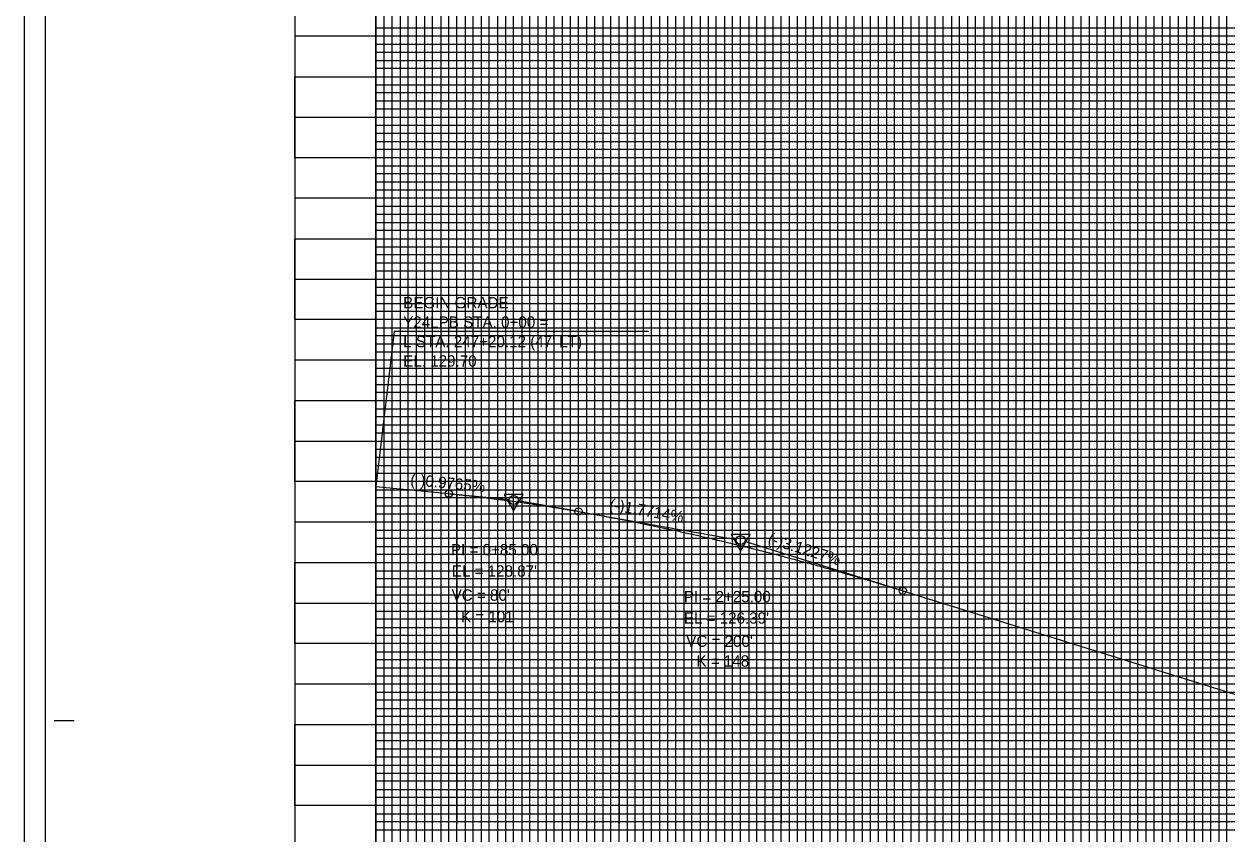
# Model space of a CAD drawing. Extents: x 2345490 to 2436403, y 465165 to 573888.
# Drawn here: x 2410678 to 2411420, y 532628 to 533128 of the extents above; entities that cross this region are included whole.
import ezdxf

# ---------------------------------------------------------------- set-up
doc = ezdxf.new("R2010")
doc.units = 0
for name, color, linetype in [('Old_Level_18', 7, 'Continuous'), ('Old_Level_2', 7, 'Continuous'), ('Old_Level_41', 7, 'Continuous'), ('Old_Level_42', 7, 'Continuous'), ('Old_Level_43', 7, 'Continuous'), ('Old_Level_50', 7, 'Continuous'), ('Old_Level_51', 7, 'Continuous'), ('Old_Level_63', 7, 'Continuous')]:
    doc.layers.add(name, color=color, linetype=linetype)

msp = doc.modelspace()

# ---------------------------------------------------------------- linework, layer by layer
at = {"layer": 'Old_Level_18'}
msp.add_lwpolyline([(2412345.325, 533520.5875), (2410845.325, 533520.5875), (2410845.325, 532470.5875), (2412345.325, 532470.5875)], close=True, dxfattribs=at)
at = {"layer": 'Old_Level_2'}
for p, q in [((2410906.6255, 532938.201), (2410895.325, 532842.5875)), ((2411063.7915, 532938.201), (2410906.6255, 532938.201)), ((2410895.325, 532842.5875), (2410940.325, 532838.1935)), ((2410940.325, 532838.1935), (2410977.58825, 532834.555)), ((2411020.325, 532827.202), (2410983.033, 532833.808)), ((2411020.325, 532827.202), (2411117.61725, 532809.9675)), ((2411220.325, 532778.261), (2411122.95, 532808.66825)), ((2411220.325, 532778.261), (2411720.325, 532622.1275))]:
    msp.add_line(p, q, dxfattribs=at)
for points in [[(2410986.19225, 532837.67), (2410974.44975, 532837.6555), (2410980.33325, 532827.53725)], [(2411126.19225, 532812.87025), (2411114.44975, 532812.85575), (2411120.33325, 532802.7375)]]:
    msp.add_lwpolyline(points, close=True, dxfattribs=at)
for centre, radius in [((2410940.325, 532838.1935), 2.25), ((2410980.325, 532834.2875), 2.75), ((2411020.325, 532827.202), 2.25), ((2411120.325, 532809.48775), 2.75), ((2411220.325, 532778.261), 2.25)]:
    msp.add_circle(centre, radius, dxfattribs=at)
for points in [[(2410940.325, 532838.1935), (2410941.925, 532838.036), (2410943.525, 532837.876), (2410945.125, 532837.71325), (2410946.725, 532837.54825), (2410948.325, 532837.3805), (2410949.925, 532837.21025), (2410951.525, 532837.0375), (2410953.125, 532836.86225), (2410954.725, 532836.68425), (2410956.325, 532836.504), (2410957.925, 532836.321), (2410959.525, 532836.1355), (2410961.125, 532835.9475), (2410962.725, 532835.757), (2410964.325, 532835.56375), (2410965.925, 532835.36825), (2410967.525, 532835.17), (2410969.125, 532834.96925), (2410970.725, 532834.76575), (2410972.325, 532834.56), (2410973.925, 532834.35175), (2410975.525, 532834.14075), (2410977.125, 532833.92725), (2410978.725, 532833.71125), (2410980.325, 532833.49275), (2410981.925, 532833.2715), (2410983.525, 532833.048), (2410985.125, 532832.82175), (2410986.725, 532832.593), (2410988.325, 532832.36175), (2410989.925, 532832.128), (2410991.525, 532831.8915), (2410993.125, 532831.6525), (2410994.725, 532831.41125), (2410996.325, 532831.16725), (2410997.925, 532830.9205), (2410999.525, 532830.6715), (2411001.125, 532830.42), (2411002.725, 532830.16575), (2411004.325, 532829.909), (2411005.925, 532829.64975), (2411007.525, 532829.388), (2411009.125, 532829.1235), (2411010.725, 532828.85675), (2411012.325, 532828.58725), (2411013.925, 532828.31525), (2411015.525, 532828.04075), (2411017.125, 532827.76375), (2411018.725, 532827.484), (2411020.325, 532827.202)], [(2411020.325, 532827.202), (2411024.325, 532826.488), (2411028.325, 532825.76325), (2411032.325, 532825.0275), (2411036.325, 532824.28125), (2411040.325, 532823.524), (2411044.325, 532822.756), (2411048.325, 532821.977), (2411052.325, 532821.1875), (2411056.325, 532820.387), (2411060.325, 532819.57575), (2411064.325, 532818.75375), (2411068.325, 532817.92075), (2411072.325, 532817.077), (2411076.325, 532816.2225), (2411080.325, 532815.35725), (2411084.325, 532814.481), (2411088.325, 532813.59425), (2411092.325, 532812.6965), (2411096.325, 532811.78775), (2411100.325, 532810.8685), (2411104.325, 532809.93825), (2411108.325, 532808.99725), (2411112.325, 532808.0455), (2411116.325, 532807.083), (2411120.325, 532806.1095), (2411124.325, 532805.12525), (2411128.325, 532804.13025), (2411132.325, 532803.1245), (2411136.325, 532802.10775), (2411140.325, 532801.08025), (2411144.325, 532800.042), (2411148.325, 532798.993), (2411152.325, 532797.933), (2411156.325, 532796.86225), (2411160.325, 532795.78075), (2411164.325, 532794.6885), (2411168.325, 532793.5855), (2411172.325, 532792.4715), (2411176.325, 532791.34675), (2411180.325, 532790.21125), (2411184.325, 532789.06475), (2411188.325, 532787.9075), (2411192.325, 532786.7395), (2411196.325, 532785.56075), (2411200.325, 532784.37125), (2411204.325, 532783.17075), (2411208.325, 532781.9595), (2411212.325, 532780.7375), (2411216.325, 532779.5045), (2411220.325, 532778.261)]]:
    msp.add_spline(points, degree=3, dxfattribs=at)
at = {"layer": 'Old_Level_41'}
msp.add_line((2410696.825, 532698.0875), (2410709.325, 532698.0875), dxfattribs=at)
for points in [[(2410845.325, 533520.5875), (2410895.325, 533520.5875), (2410895.325, 532495.5875), (2410945.325, 532495.5875), (2410945.325, 533520.5875), (2410995.325, 533520.5875), (2410995.325, 532495.5875), (2411045.325, 532495.5875), (2411045.325, 533520.5875), (2411095.325, 533520.5875), (2411095.325, 532495.5875), (2411145.325, 532495.5875), (2411145.325, 533520.5875), (2411195.325, 533520.5875), (2411195.325, 532495.5875), (2411245.325, 532495.5875), (2411245.325, 533520.5875), (2411295.325, 533520.5875), (2411295.325, 532495.5875), (2411345.325, 532495.5875), (2411345.325, 533520.5875), (2411395.325, 533520.5875), (2411395.325, 532495.5875), (2411445.325, 532495.5875)], [(2410920.325, 532495.5875), (2410920.325, 533520.5875), (2410970.325, 533520.5875), (2410970.325, 532495.5875), (2411020.325, 532495.5875), (2411020.325, 533520.5875), (2411070.325, 533520.5875), (2411070.325, 532495.5875), (2411120.325, 532495.5875), (2411120.325, 533520.5875), (2411170.325, 533520.5875), (2411170.325, 532495.5875), (2411220.325, 532495.5875), (2411220.325, 533520.5875), (2411270.325, 533520.5875), (2411270.325, 532495.5875), (2411320.325, 532495.5875), (2411320.325, 533520.5875), (2411370.325, 533520.5875), (2411370.325, 532495.5875), (2411420.325, 532495.5875), (2411420.325, 533520.5875), (2411470.325, 533520.5875)], [(2412345.325, 533120.5875), (2410845.325, 533120.5875), (2410845.325, 533070.5875), (2412345.325, 533070.5875)], [(2412345.325, 533020.5875), (2410845.325, 533020.5875), (2410845.325, 532970.5875), (2412345.325, 532970.5875)], [(2412345.325, 532920.5875), (2410845.325, 532920.5875), (2410845.325, 532870.5875), (2412345.325, 532870.5875)], [(2412345.325, 532845.5875), (2410845.325, 532845.5875), (2410845.325, 532895.5875), (2412345.325, 532895.5875)], [(2412345.325, 532820.5875), (2410845.325, 532820.5875), (2410845.325, 532770.5875), (2412345.325, 532770.5875)], [(2412345.325, 532745.5875), (2410845.325, 532745.5875), (2410845.325, 532795.5875), (2412345.325, 532795.5875)], [(2412345.325, 532720.5875), (2410845.325, 532720.5875), (2410845.325, 532670.5875), (2412345.325, 532670.5875)]]:
    msp.add_lwpolyline(points, dxfattribs=at)
at = {"layer": 'Old_Level_42'}
for points in [[(2412345.325, 533045.5875), (2410845.325, 533045.5875), (2410845.325, 533095.5875), (2412345.325, 533095.5875)], [(2412345.325, 532945.5875), (2410845.325, 532945.5875), (2410845.325, 532995.5875), (2412345.325, 532995.5875)], [(2412345.325, 532645.5875), (2410845.325, 532645.5875), (2410845.325, 532695.5875), (2412345.325, 532695.5875)]]:
    msp.add_lwpolyline(points, dxfattribs=at)
at = {"layer": 'Old_Level_43'}
for points in [[(2410900.325, 533520.5875), (2410900.325, 532495.5875), (2410905.325, 532495.5875), (2410905.325, 533520.5875)], [(2410910.325, 533520.5875), (2410910.325, 532495.5875), (2410915.325, 532495.5875), (2410915.325, 533520.5875)], [(2410925.325, 533520.5875), (2410925.325, 532495.5875), (2410930.325, 532495.5875), (2410930.325, 533520.5875)], [(2410935.325, 533520.5875), (2410935.325, 532495.5875), (2410940.325, 532495.5875), (2410940.325, 533520.5875)], [(2410950.325, 533520.5875), (2410950.325, 532495.5875), (2410955.325, 532495.5875), (2410955.325, 533520.5875)], [(2410960.325, 533520.5875), (2410960.325, 532495.5875), (2410965.325, 532495.5875), (2410965.325, 533520.5875)], [(2410975.325, 533520.5875), (2410975.325, 532495.5875), (2410980.325, 532495.5875), (2410980.325, 533520.5875)], [(2410985.325, 533520.5875), (2410985.325, 532495.5875), (2410990.325, 532495.5875), (2410990.325, 533520.5875)], [(2411000.325, 533520.5875), (2411000.325, 532495.5875), (2411005.325, 532495.5875), (2411005.325, 533520.5875)], [(2411010.325, 533520.5875), (2411010.325, 532495.5875), (2411015.325, 532495.5875), (2411015.325, 533520.5875)], [(2411025.325, 533520.5875), (2411025.325, 532495.5875), (2411030.325, 532495.5875), (2411030.325, 533520.5875)], [(2411035.325, 533520.5875), (2411035.325, 532495.5875), (2411040.325, 532495.5875), (2411040.325, 533520.5875)], [(2411050.325, 533520.5875), (2411050.325, 532495.5875), (2411055.325, 532495.5875), (2411055.325, 533520.5875)], [(2411060.325, 532495.5875), (2411065.325, 532495.5875), (2411065.325, 533520.5875)], [(2411060.325, 533520.5875), (2411060.325, 532495.5875)], [(2411075.325, 533520.5875), (2411075.325, 532495.5875), (2411080.325, 532495.5875), (2411080.325, 533520.5875)], [(2411085.325, 533520.5875), (2411085.325, 532495.5875), (2411090.325, 532495.5875), (2411090.325, 533520.5875)], [(2411100.325, 533520.5875), (2411100.325, 532495.5875), (2411105.325, 532495.5875), (2411105.325, 533520.5875)], [(2411110.325, 533520.5875), (2411110.325, 532495.5875), (2411115.325, 532495.5875), (2411115.325, 533520.5875)], [(2411125.325, 533520.5875), (2411125.325, 532495.5875), (2411130.325, 532495.5875), (2411130.325, 533520.5875)], [(2411135.325, 533520.5875), (2411135.325, 532495.5875), (2411140.325, 532495.5875), (2411140.325, 533520.5875)], [(2411150.325, 533520.5875), (2411150.325, 532495.5875), (2411155.325, 532495.5875), (2411155.325, 533520.5875)], [(2411160.325, 533520.5875), (2411160.325, 532495.5875), (2411165.325, 532495.5875), (2411165.325, 533520.5875)], [(2411175.325, 533520.5875), (2411175.325, 532495.5875), (2411180.325, 532495.5875), (2411180.325, 533520.5875)], [(2411185.325, 533520.5875), (2411185.325, 532495.5875), (2411190.325, 532495.5875), (2411190.325, 533520.5875)], [(2411200.325, 533520.5875), (2411200.325, 532495.5875), (2411205.325, 532495.5875), (2411205.325, 533520.5875)], [(2411210.325, 533520.5875), (2411210.325, 532495.5875), (2411215.325, 532495.5875), (2411215.325, 533520.5875)], [(2411225.325, 533520.5875), (2411225.325, 532495.5875), (2411240.325, 532495.5875), (2411240.325, 533520.5875)], [(2411230.325, 533520.5875), (2411230.325, 532495.5875), (2411235.325, 532495.5875), (2411235.325, 533520.5875)], [(2411250.325, 533520.5875), (2411250.325, 532495.5875), (2411255.325, 532495.5875), (2411255.325, 533520.5875)], [(2411260.325, 533520.5875), (2411260.325, 532495.5875), (2411265.325, 532495.5875), (2411265.325, 533520.5875)], [(2411275.325, 533520.5875), (2411275.325, 532495.5875), (2411280.325, 532495.5875), (2411280.325, 533520.5875)], [(2411285.325, 533520.5875), (2411285.325, 532495.5875), (2411290.325, 532495.5875), (2411290.325, 533520.5875)], [(2411300.325, 533520.5875), (2411300.325, 532495.5875), (2411305.325, 532495.5875), (2411305.325, 533520.5875)], [(2411310.325, 533520.5875), (2411310.325, 532495.5875), (2411315.325, 532495.5875), (2411315.325, 533520.5875)], [(2411325.325, 533520.5875), (2411325.325, 532495.5875), (2411330.325, 532495.5875), (2411330.325, 533520.5875)], [(2411335.325, 533520.5875), (2411335.325, 532495.5875), (2411340.325, 532495.5875), (2411340.325, 533520.5875)], [(2411350.325, 533520.5875), (2411350.325, 532495.5875), (2411355.325, 532495.5875), (2411355.325, 533520.5875)], [(2411360.325, 533520.5875), (2411360.325, 532495.5875), (2411365.325, 532495.5875), (2411365.325, 533520.5875)], [(2411375.325, 533520.5875), (2411375.325, 532495.5875)], [(2411380.325, 533520.5875), (2411380.325, 532495.5875), (2411385.325, 532495.5875), (2411385.325, 533520.5875), (2411390.325, 533520.5875), (2411390.325, 532495.5875), (2411400.325, 532495.5875), (2411400.325, 533520.5875), (2411405.325, 533520.5875), (2411405.325, 532495.5875), (2411410.325, 532495.5875), (2411410.325, 533520.5875), (2411415.325, 533520.5875), (2411415.325, 532495.5875)], [(2411230.325, 533519.9875), (2411230.325, 532495.5875), (2411235.325, 532495.5875), (2411235.325, 533519.9875)], [(2412295.325, 533125.5875), (2410895.325, 533125.5875), (2410895.325, 533115.5875), (2412295.325, 533115.5875)], [(2412295.325, 533110.5875), (2410895.325, 533110.5875), (2410895.325, 533105.5875), (2412295.325, 533105.5875)], [(2412295.325, 533100.5875), (2410895.325, 533100.5875), (2410895.325, 533090.5875), (2412295.325, 533090.5875)], [(2412295.325, 533085.5875), (2410895.325, 533085.5875), (2410895.325, 533080.5875), (2412295.325, 533080.5875)], [(2412295.325, 533075.5875), (2410895.325, 533075.5875), (2410895.325, 533065.5875), (2412295.325, 533065.5875)], [(2412295.325, 533060.5875), (2410895.325, 533060.5875), (2410895.325, 533055.5875), (2412295.325, 533055.5875)], [(2412295.325, 533050.5875), (2410895.325, 533050.5875), (2410895.325, 533040.5875), (2412295.325, 533040.5875)], [(2412295.325, 533035.5875), (2410895.325, 533035.5875), (2410895.325, 533030.5875), (2412295.325, 533030.5875)], [(2412295.325, 533025.5875), (2410895.325, 533025.5875), (2410895.325, 533015.5875), (2412295.325, 533015.5875)], [(2412295.325, 533010.5875), (2410895.325, 533010.5875), (2410895.325, 533005.5875), (2412295.325, 533005.5875)], [(2412295.325, 533000.5875), (2410895.325, 533000.5875)], [(2410895.325, 532990.5875), (2412295.325, 532990.5875)], [(2412295.325, 532985.5875), (2410895.325, 532985.5875), (2410895.325, 532980.5875), (2412295.325, 532980.5875)], [(2412295.325, 532975.5875), (2410895.325, 532975.5875), (2410895.325, 532965.5875), (2412295.325, 532965.5875)], [(2412295.325, 532960.5875), (2410895.325, 532960.5875), (2410895.325, 532955.5875), (2412295.325, 532955.5875)], [(2412295.325, 532950.5875), (2410895.325, 532950.5875), (2410895.325, 532940.5875), (2412295.325, 532940.5875)], [(2412295.325, 532935.5875), (2410895.325, 532935.5875), (2410895.325, 532930.5875), (2412295.325, 532930.5875)], [(2412295.325, 532925.5875), (2410895.325, 532925.5875), (2410895.325, 532915.5875), (2412295.325, 532915.5875)], [(2412295.325, 532910.5875), (2410895.325, 532910.5875), (2410895.325, 532905.5875), (2412295.325, 532905.5875)], [(2412295.325, 532900.5875), (2410895.325, 532900.5875), (2410895.325, 532890.5875), (2412295.325, 532890.5875)], [(2412295.325, 532885.5875), (2410895.325, 532885.5875), (2410895.325, 532880.5875), (2412295.325, 532880.5875)], [(2412295.325, 532875.5875), (2410895.325, 532875.5875), (2410895.325, 532865.5875), (2412295.325, 532865.5875)], [(2412295.325, 532860.5875), (2410895.325, 532860.5875), (2410895.325, 532855.5875), (2412295.325, 532855.5875)], [(2412295.325, 532850.5875), (2410895.325, 532850.5875), (2410895.325, 532840.5875), (2412295.325, 532840.5875)], [(2412295.325, 532835.5875), (2410895.325, 532835.5875), (2410895.325, 532830.5875), (2412295.325, 532830.5875)], [(2412295.325, 532825.5875), (2410895.325, 532825.5875), (2410895.325, 532815.5875), (2412295.325, 532815.5875)], [(2412295.325, 532810.5875), (2410895.325, 532810.5875), (2410895.325, 532805.5875), (2412295.325, 532805.5875)], [(2412295.325, 532800.5875), (2410895.325, 532800.5875), (2410895.325, 532790.5875), (2412295.325, 532790.5875)], [(2412295.325, 532785.5875), (2410895.325, 532785.5875), (2410895.325, 532780.5875), (2412295.325, 532780.5875)], [(2412295.325, 532775.5875), (2410895.325, 532775.5875), (2410895.325, 532765.5875), (2412295.325, 532765.5875)], [(2412295.325, 532760.5875), (2410895.325, 532760.5875), (2410895.325, 532755.5875), (2412295.325, 532755.5875)], [(2412295.325, 532750.5875), (2410895.325, 532750.5875), (2410895.325, 532740.5875), (2412295.325, 532740.5875)], [(2412295.325, 532735.5875), (2410895.325, 532735.5875), (2410895.325, 532730.5875), (2412295.325, 532730.5875)], [(2412295.325, 532725.5875), (2410895.325, 532725.5875), (2410895.325, 532715.5875), (2412295.325, 532715.5875)], [(2412295.325, 532710.5875), (2410895.325, 532710.5875), (2410895.325, 532705.5875), (2412295.325, 532705.5875)], [(2412295.325, 532700.5875), (2410895.325, 532700.5875)], [(2410895.325, 532690.5875), (2412295.325, 532690.5875)], [(2412295.325, 532685.5875), (2410895.325, 532685.5875), (2410895.325, 532680.5875), (2412295.325, 532680.5875)], [(2412295.325, 532675.5875), (2410895.325, 532675.5875)], [(2410895.325, 532665.5875), (2412295.325, 532665.5875)], [(2412295.325, 532660.5875), (2410895.325, 532660.5875), (2410895.325, 532655.5875), (2412295.325, 532655.5875)], [(2412295.325, 532650.5875), (2410895.325, 532650.5875), (2410895.325, 532640.5875), (2412295.325, 532640.5875)], [(2412295.325, 532635.5875), (2410895.325, 532635.5875), (2410895.325, 532630.5875), (2412295.325, 532630.5875)]]:
    msp.add_lwpolyline(points, dxfattribs=at)
at = {"layer": 'Old_Level_50'}
msp.add_lwpolyline([(2412357.825, 533523.1375), (2410691.325, 533523.1375), (2410691.325, 532468.0375), (2412357.825, 532468.0375)], close=True, dxfattribs=at)
at = {"layer": 'Old_Level_51'}
msp.add_lwpolyline([(2412362.325, 533545.5875), (2410678.325, 533545.5875), (2410678.325, 532445.5875), (2412362.325, 532445.5875)], close=True, dxfattribs=at)
at = {"layer": 'Old_Level_63'}
for p, q in [((2410895.325, 532495.5875), (2410895.325, 534995.5875)), ((2411045.325, 532822.8475), (2411045.325, 533059.822)), ((2411095.325, 532813.8475), (2411095.325, 533059.822)), ((2411145.325, 532800.0675), (2411145.325, 533059.822)), ((2410895.325, 532842.5875), (2410895.325, 532634.61525)), ((2410945.325, 532837.7175), (2410945.325, 532634.61525)), ((2410995.325, 532831.2875), (2410995.325, 532634.61525)), ((2411045.325, 532821.5175), (2411045.325, 532634.61525)), ((2411095.325, 532805.2875), (2411095.325, 532634.61525)), ((2411145.325, 532783.3575), (2411145.325, 532634.61525))]:
    msp.add_line(p, q, dxfattribs=at)

# ---------------------------------------------------------------- texts
at = {"layer": 'Old_Level_2'}
for s, height, p in [('BEGIN GRADE', 7.0000005, (2410912.216, 532952.588)), ('Y24LPB STA. 0+00 =', 7.0000005, (2410912.216, 532940.588)), ("L STA. 247+20.12 (47' LT)", 7.0000005, (2410912.216, 532928.588)), ('EL. 129.70', 7.000001, (2410912.216, 532916.588)), ('PI = 0+85.00', 7.0000005, (2410941.6585, 532800.09425)), ("EL = 128.87'", 7.0000005, (2410942.18225, 532786.906)), ("VC = 80'", 7.000001, (2410942.088, 532772.0585)), ('PI = 2+25.00', 7.0000005, (2411085.325, 532771.10275)), ('K = 101', 7.000001, (2410947.84975, 532758.8115)), ("EL = 126.39'", 7.0000005, (2411085.325, 532757.9145)), ("VC = 200'", 7.000001, (2411086.80225, 532743.59075)), ('K = 148', 7.000001, (2411093.08775, 532731.392))]:
    msp.add_text(s, height=height, dxfattribs=at).set_placement(p)
for s, rotation, p in [('(-)0.9765%', 354.42291667, (2410916.344, 532843.54975)), ('(-)1.7714%', 349.95466944, (2411039.002, 532828.23975)), ('(-)3.1227%', 342.65815556, (2411136.62375, 532807.54125))]:
    msp.add_text(s, height=7.000001, rotation=rotation, dxfattribs=at).set_placement(p)

doc.saveas('drawing.dxf')
